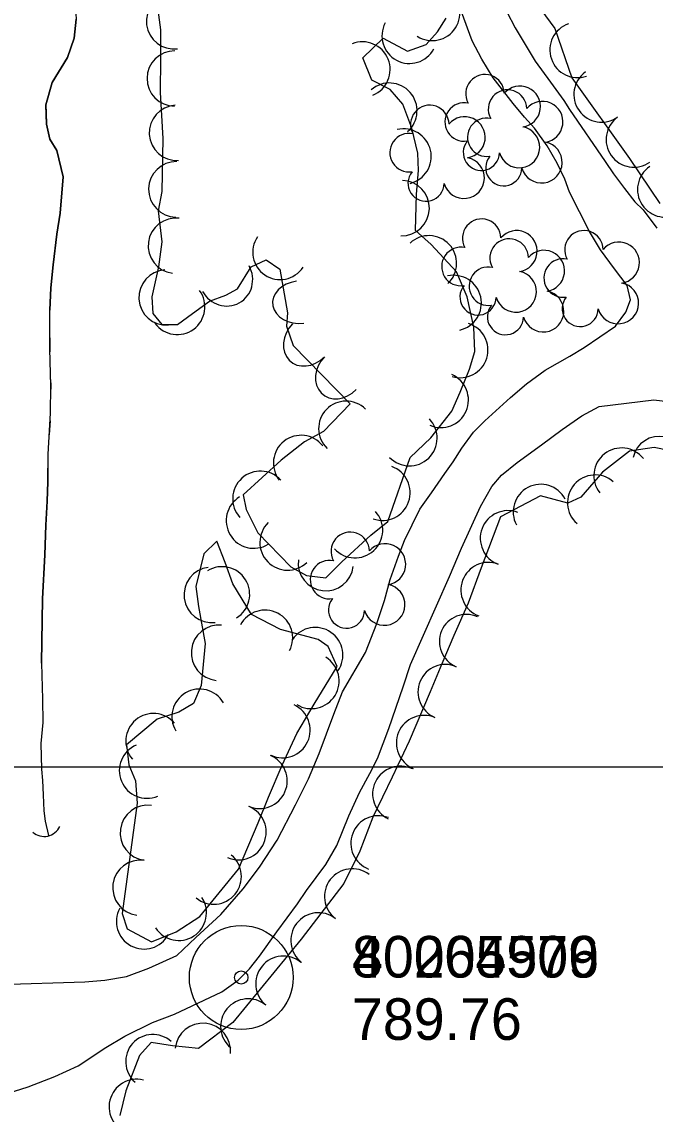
# Model space of a CAD drawing. Extents: x 591954 to 597000, y 198576 to 213500.
# Drawn here: x 594335.4 to 594426.9, y 210949.8 to 211107.6 of the extents above; entities that cross this region are included whole.
import ezdxf

# ---------------------------------------------------------------- set-up
doc = ezdxf.new("R2010")
doc.units = 0
for name, color, linetype in [('Level 10', 7, 'Continuous'), ('Level 15', 7, 'Continuous'), ('Level 17', 7, 'Continuous'), ('Level 18', 7, 'Continuous'), ('Level 19', 7, 'Continuous'), ('Level 6', 7, 'Continuous')]:
    doc.layers.add(name, color=color, linetype=linetype)

msp = doc.modelspace()

# ---------------------------------------------------------------- linework, layer by layer
at = {"layer": 'Level 10'}
msp.add_line((593000, 211000), (595000, 211000), dxfattribs=at)
msp.add_line((593000, 211000), (595000, 211000), dxfattribs=at)
at = {"layer": 'Level 15'}
msp.add_arc((594338.64, 210992.44), 2.5, 229.0007, 335.2403, dxfattribs=at)
at = {"layer": 'Level 17'}
for points in [[(594332.12, 210968.56), (594344.54, 210968.94), (594347.41, 210969.19), (594350.55, 210969.74), (594353.77, 210970.9), (594357.81, 210972.75), (594360.56, 210975.35), (594364.17, 210978.67), (594367.41, 210982.39), (594369.76, 210985.49), (594372.3, 210989.39), (594374.98, 210994.52), (594376.86, 210998.28), (594378.37, 211001.9), (594380.51, 211007.61), (594381.74, 211010.8), (594385.09, 211016.49), (594386.72, 211020.67), (594387.82, 211024.02), (594388.67, 211027.02), (594389.84, 211030.43), (594390.72, 211032.68), (594392.92, 211037.17), (594394.64, 211039.56), (594396.55, 211042.32), (594397.74, 211044.05), (594398.99, 211045.99), (594400.69, 211048.33), (594402.32, 211049.93), (594406.05, 211053.3), (594408.34, 211055.27), (594411.05, 211057.24), (594414.6, 211059.27), (594416.66, 211060.52), (594421.2, 211063.6), (594422.7, 211065.62), (594423.38, 211067.4), (594422.9, 211069.48), (594421.07, 211071.89), (594419.06, 211074.64), (594417.43, 211077.27), (594414.58, 211082.98), (594413.87, 211084.83), (594412.8, 211087.13), (594411.34, 211089.65), (594409.49, 211092.19), (594408.04, 211093.77), (594406.44, 211095.76), (594403.55, 211099.45), (594401.87, 211102.16), (594400.48, 211104.83), (594398.94, 211108.98)], [(594405.49, 211109.02), (594406.71, 211106.69), (594408.44, 211103.8), (594409.62, 211101.87), (594411.83, 211098.84), (594413.73, 211096.18), (594414.58, 211094.88), (594419.7, 211087.37), (594420.93, 211085.59), (594422.52, 211083.47), (594424, 211081.57), (594425.19, 211080.43), (594427.19, 211077.75)], [(594331.29, 210952.18), (594336.34, 210953.77), (594340.21, 210955.3), (594343.55, 210956.8), (594347.57, 210959.46), (594350.29, 210961.11), (594354.3, 210963.07), (594357.5, 210964.29), (594364.33, 210967.48), (594366.68, 210969.21), (594368.31, 210970.83), (594369.79, 210972.67), (594372.27, 210976.18), (594375.25, 210980.23), (594376.57, 210982.14), (594379.33, 210985.89), (594380.96, 210988.65), (594382.66, 210992.91), (594384.24, 210996.29), (594385.71, 210999.02), (594386.82, 211001.17), (594388.46, 211005.54), (594390.55, 211011.55), (594391.58, 211014.78), (594397.24, 211027.46), (594398.95, 211031.54), (594401.7, 211037.6), (594403.36, 211040.46), (594404.75, 211042.08), (594406.98, 211043.95), (594410.52, 211046.48), (594413.48, 211048.71), (594416.35, 211050.68), (594418.83, 211052.01), (594426.74, 211052.96), (594429.54, 211052.65)]]:
    msp.add_lwpolyline(points, dxfattribs=at)
at = {"layer": 'Level 18'}
for points in [[(594354.89, 211110.8), (594355.46, 211106.38), (594355.44, 211102.26), (594355.4, 211097.36), (594355.78, 211090.72), (594355.65, 211083.08), (594355.12, 211080.29), (594355.64, 211075.81), (594355.18, 211072.17), (594354.23, 211067.86), (594354.37, 211065.43), (594355.64, 211063.86), (594357.94, 211063.84), (594360.1, 211065.43), (594362.53, 211067.21), (594364.89, 211068.07), (594366.59, 211069.01), (594368.54, 211072.18), (594370.73, 211073.17), (594372.7, 211071.85), (594373.81, 211065.52), (594373.65, 211063.63), (594374.64, 211060.83), (594382.88, 211052.38), (594379, 211048.4), (594376.28, 211046.92), (594372.9, 211044.27), (594367.39, 211039.24), (594367.85, 211037.14), (594369.54, 211033.79)], [(594369.54, 211033.79), (594374.31, 211028.88), (594376.55, 211027.63), (594379.36, 211027.3), (594381.66, 211029.57), (594385.87, 211033.42), (594388.29, 211035.42), (594391.55, 211044.64), (594394.5, 211047.5), (594397.55, 211051.35), (594398.75, 211054.09), (594400.11, 211057.39), (594400.9, 211059.94), (594400.76, 211063.45), (594399.77, 211067.85), (594398.24, 211071.48), (594394.59, 211075.4), (594392.31, 211077.45), (594392.47, 211082.65), (594392.75, 211086.09), (594392.63, 211088.58), (594391.76, 211092.21), (594390.48, 211095.69), (594388.64, 211097.78), (594386.01, 211099.12), (594384.69, 211102.38), (594387.62, 211105.2), (594391.14, 211103.33), (594393.86, 211104.29), (594395.48, 211106.13), (594396.74, 211108.1)], [(594410.43, 211109.32), (594412.44, 211106.59)], [(594412.44, 211106.59), (594414.89, 211099.47), (594423.25, 211087.82), (594427.6, 211081.34)], [(594431.01, 211045.24), (594426.8, 211046.09), (594423.23, 211045.58), (594419.31, 211042.52)], [(594419.31, 211042.52), (594416.2, 211038.94), (594414.3, 211038.04), (594410.38, 211039.12), (594404.61, 211036.08), (594401.81, 211028.73), (594399.9, 211023.61), (594397.86, 211018.97), (594396.1, 211014.85), (594394.41, 211010.84), (594391.38, 211003.7), (594388.95, 210998.49), (594386.16, 210992.72), (594384.27, 210987.79), (594381.95, 210983.14), (594375.79, 210975.1), (594365.89, 210963.06), (594360.96, 210959.34), (594357.18, 210959.71), (594354.09, 210960.17), (594352.41, 210958.29), (594350.45, 210953.19), (594349.57, 210949.64)], [(594381.01, 211014.49), (594379.7, 211017.36), (594378.25, 211018.37), (594372.79, 211019.82), (594368.61, 211021.99), (594365.89, 211026.4), (594364.82, 211029.47), (594363.62, 211032.56), (594361.72, 211030.73), (594360.59, 211026.03), (594360.95, 211023.15), (594361.93, 211017.8), (594361.34, 211011.72), (594360.25, 211009.15), (594358.1, 211007.88), (594354.97, 211006.87), (594350.56, 211003.15), (594350.89, 211000.26), (594351.86, 210997.96), (594352.1, 210994.76), (594349.94, 210978.79), (594350.66, 210976.61), (594354.15, 210974.73), (594357.73, 210976.18), (594361.13, 210978.39), (594366.72, 210985.21), (594369.57, 210991.9), (594371.05, 210995.62), (594373.04, 211000.23), (594375.17, 211004.81), (594377.67, 211009.05), (594381.01, 211014.49)]]:
    msp.add_lwpolyline(points, dxfattribs=at)
for centre, radius, start, end in [((594402.35, 211097.17), 2.78, 1.3946, 209.1675), ((594405.6, 211094.97), 2.78, 1.3946, 209.1675), ((594407.4, 211095.31), 2.97, 278.4237, 139.6575), ((594394.37, 211092.74), 2.78, 1.3946, 209.1675), ((594399.35, 211093.1), 2.78, 78.0716, 279.0826), ((594410.64, 211093.11), 2.97, 278.4237, 139.6575), ((594399.41, 211090.88), 2.97, 278.4237, 139.6575), ((594402.6, 211090.89), 2.78, 78.0716, 279.0826), ((594407.29, 211089.46), 2.97, 196.0745, 79.0477), ((594391.37, 211088.66), 2.78, 78.0716, 279.0826), ((594401.82, 211088.7), 2.61, 140.7797, 358.7123), ((594410.53, 211087.26), 2.97, 196.0745, 79.0477), ((594399.3, 211085.02), 2.97, 196.0745, 79.0477), ((594405.06, 211086.49), 2.61, 140.7797, 358.7123), ((594393.83, 211084.26), 2.61, 140.7797, 358.7123), ((594401.87, 211076.31), 2.78, 1.3946, 209.1675), ((594406.92, 211074.45), 2.97, 278.4237, 139.6575), ((594416.64, 211074.64), 2.78, 1.3946, 209.1675), ((594398.87, 211072.23), 2.78, 78.0716, 279.0826), ((594405.84, 211073.46), 2.78, 1.3946, 209.1675), ((594421.69, 211072.78), 2.97, 278.4237, 139.6575), ((594410.88, 211071.6), 2.97, 278.4237, 139.6575), ((594413.64, 211070.57), 2.78, 78.0716, 279.0826), ((594402.84, 211069.38), 2.78, 78.0716, 279.0826), ((594406.81, 211068.6), 2.97, 196.0745, 79.0477), ((594401.34, 211067.83), 2.61, 140.7797, 358.7123), ((594410.77, 211065.75), 2.97, 196.0745, 79.0477), ((594421.57, 211066.93), 2.97, 196.0745, 79.0477), ((594416.11, 211066.17), 2.61, 140.7797, 358.7123), ((594405.3, 211064.98), 2.61, 140.7797, 358.7123), ((594382.88, 211031.1), 2.78, 1.3946, 209.1675), ((594387.92, 211029.24), 2.97, 278.4237, 139.6575), ((594379.88, 211027.02), 2.78, 78.0716, 279.0826), ((594387.81, 211023.39), 2.97, 196.0745, 79.0477), ((594382.34, 211022.62), 2.61, 140.7797, 358.7123)]:
    msp.add_arc(centre, radius, start, end, dxfattribs=at)
for centre, major_axis, ratio, start_param, end_param in [((594357.41, 211107.64), (1.93, 3.5), 0.997685, 0.634642, 3.775967), ((594394.73, 211108.84), (-3.54, -1.87), 0.999058, 0.51537, 3.656695), ((594391.45, 211105.53), (-3.29, -2.27), 0.996429, 5.189505, 8.33083), ((594415.72, 211103.49), (-2.94, 2.71), 0.999235, 5.788433, 8.929758), ((594384.65, 211100.67), (1.12, -3.84), 0.998422, 0.101753, 3.243079), ((594357.51, 211099.37), (-0.57, 3.96), 0.998521, 6.13251, 9.273836), ((594419.19, 211097.06), (-3.24, 2.35), 0.999298, 5.961449, 9.102774), ((594388.54, 211094.73), (0.61, -3.95), 0.998203, 0.568126, 3.709451), ((594357.82, 211091.52), (-1.18, 3.82), 0.99843, 6.039532, 9.180858), ((594423.85, 211090.56), (-3.24, 2.35), 0.999298, 5.961449, 9.102774), ((594390.59, 211088.11), (3.01, -2.63), 0.997613, 5.663785, 8.80511), ((594357.74, 211083.37), (-0.51, 3.97), 0.998528, 6.13799, 9.279315), ((594428.39, 211083.35), (-2.97, 2.68), 0.999327, 6.036331, 9.177657), ((594390.32, 211080.67), (-1.09, -3.85), 0.998462, 0.244973, 3.386299), ((594357.68, 211075.23), (1.83, 3.56), 0.998459, 0.350624, 3.491949), ((594372.77, 211074.32), (-3.05, -2.59), 0.989681, 4.98773, 8.129055), ((594394.26, 211072.69), (2.02, -3.45), 0.998695, 0.221488, 3.362814), ((594356.33, 211067.75), (2.5, 3.12), 0.9973, 0.736487, 3.877812), ((594364.9, 211070.47), (-2.15, 3.37), 0.959237, 1.510416, 4.651741), ((594375.65, 211067.08), (-3.99, -0.25), 0.764363, 4.797552, 7.938878), ((594397.83, 211066.96), (2.9, -2.76), 0.997711, 5.693056, 8.834381), ((594357.88, 211066.4), (-3.97, 0.49), 0.999474, 0.758874, 3.900199), ((594376.84, 211061.57), (2.58, 3.05), 0.823492, 1.491458, 4.632783), ((594398.78, 211060.17), (1.04, -3.86), 0.998426, 5.72068, 8.862005), ((594381.45, 211056.84), (2.58, 3.05), 0.823492, 1.491458, 4.632783), ((594395.97, 211052.96), (1.58, -3.67), 0.997946, 5.464453, 8.605778), ((594382.31, 211048.81), (3.43, -2.07), 0.990256, 1.343458, 4.484783), ((594391.44, 211047.45), (1.03, -3.87), 0.998454, 5.218722, 8.360048), ((594375.77, 211043.86), (0.82, 3.91), 0.999471, 5.583884, 8.725209), ((594427.69, 211043.86), (3.78, -1.3), 0.957813, 0.138019, 3.279344), ((594422.08, 211042.03), (3.33, 2.22), 0.998625, 0.076917, 3.218242), ((594387.54, 211039.57), (1.4, -3.75), 0.998179, 5.584515, 8.72584), ((594369.89, 211038.69), (2.55, 3.08), 0.999586, 6.142919, 9.284244), ((594418.27, 211038.13), (3.55, -1.85), 0.9994, 1.336069, 4.477395), ((594410.42, 211036.78), (-1.47, 3.72), 0.997158, 4.820959, 7.962284), ((594368.95, 211035.54), (-0.21, 3.99), 0.999872, 0.493446, 3.634772), ((594405.67, 211032.98), (-0.42, 3.98), 0.999681, 5.813543, 8.954868), ((594383.57, 211034.16), (-2.14, -3.38), 0.999645, 6.017184, 9.158509), ((594373.82, 211032.38), (-3.03, 2.61), 0.998775, 6.19466, 9.335985), ((594364.35, 211024.89), (2.11, -3.4), 0.999992, 0, 3.141325), ((594379.35, 211029.41), (-1.23, 3.81), 0.998722, 1.139609, 4.280934), ((594402.85, 211025.52), (-3.1, 2.52), 0.997459, 5.037477, 8.178802), ((594362.86, 211024.82), (-3.28, 2.29), 0.999903, 5.446635, 8.587961), ((594370.56, 211018.62), (2.52, 3.11), 0.99985, 4.911757, 8.053083), ((594399.74, 211018.05), (-3.47, 1.98), 0.982675, 4.825165, 7.96649), ((594363.91, 211016.46), (-0.18, 4), 0.999934, 6.140894, 9.282219), ((594377.82, 211016.12), (-2.07, -3.42), 0.999601, 1.5099, 4.651226), ((594377.27, 211012.39), (-3.96, 0.6), 0.999362, 1.17121, 4.312536), ((594396.66, 211010.78), (-3.18, 2.42), 0.996366, 4.963422, 8.104747), ((594361.11, 211007.22), (3.77, -1.34), 0.999781, 0.873338, 4.014663), ((594373.09, 211005.3), (-3.95, -0.66), 0.999713, 0.971548, 4.112873), ((594354.45, 211003.69), (0.12, 4), 0.999781, 5.443429, 8.584754), ((594393.54, 211003.42), (-1.94, 3.5), 0.999411, 5.374416, 8.515741), ((594353.51, 210999.45), (-3.91, -0.83), 0.999469, 4.900583, 8.041909), ((594369.78, 210997.96), (-3.99, 0.27), 0.999193, 1.230607, 4.371933), ((594390.11, 210996.08), (-2.29, 3.28), 0.999229, 5.222227, 8.363552), ((594353.63, 210990.46), (3.31, 2.25), 0.999847, 0.83857, 3.979896), ((594366.73, 210990.56), (-2.85, -2.81), 0.999895, 0.389777, 3.531102), ((594386.96, 210988.94), (-3.36, 2.17), 0.993972, 4.917846, 8.059171), ((594352.56, 210982.53), (3.31, 2.25), 0.999847, 0.83857, 3.979896), ((594363.15, 210984.16), (-3.51, -1.93), 0.999884, 0.382256, 3.523581), ((594383.16, 210981.27), (3.38, 2.14), 0.999935, 0.352367, 3.493692), ((594358.1, 210978.92), (-3.69, -1.55), 0.999904, 0.179101, 3.320426), ((594353.09, 210977.68), (-2.1, -3.41), 0.998458, 4.771403, 7.912728), ((594378.29, 210974.93), (3.38, 2.14), 0.999935, 0.352367, 3.493692), ((594373.22, 210968.67), (3.44, -2.04), 0.998142, 1.417664, 4.55899), ((594368.14, 210962.5), (3.44, -2.04), 0.998142, 1.417664, 4.55899), ((594361.58, 210958.98), (3.93, -0.73), 0.999527, 0.0859, 3.227225), ((594354.4, 210957.38), (-2.86, 2.79), 0.985058, 4.755675, 7.897), ((594352.03, 210950.88), (2.05, 3.44), 0.999603, 0.295203, 3.436528)]:
    msp.add_ellipse(centre, major_axis=major_axis, ratio=ratio, start_param=start_param, end_param=end_param, dxfattribs=at)
at = {"layer": 'Level 19'}
for points in [[(594343.13, 211122.39), (594343.01, 211121.7), (594342.79, 211117.22), (594343.1, 211111.05), (594343.26, 211107.95), (594343, 211105.22), (594342.02, 211102.4), (594339.8, 211098.8), (594338.88, 211095.56), (594338.92, 211094.36)], [(594338.28, 211014.96), (594338.4, 211024.26), (594338.73, 211030.58), (594338.87, 211034.9), (594339.08, 211038.33), (594339.17, 211041.16), (594339.22, 211045.13), (594339.58, 211051.05), (594339.6, 211054.98), (594339.48, 211060.33), (594339.47, 211065.92), (594339.6, 211069.15), (594339.95, 211072.47), (594340.46, 211076.89), (594340.98, 211079.92), (594341.41, 211085.19), (594340.47, 211088.99), (594339.46, 211090.6), (594338.97, 211092.79), (594338.88, 211095.56), (594339.8, 211098.8), (594342.02, 211102.4), (594343, 211105.22), (594343.26, 211107.95)], [(594338.92, 211094.36), (594338.97, 211092.79), (594339.46, 211090.6), (594340.47, 211088.99), (594341.41, 211085.19), (594340.98, 211079.92), (594340.46, 211076.89), (594339.95, 211072.47), (594339.6, 211069.15), (594339.47, 211065.93)], [(594339.47, 211061.93), (594339.48, 211060.33), (594339.49, 211059.93)], [(594339.58, 211055.93), (594339.6, 211054.98), (594339.59, 211053.93)], [(594339.51, 211049.93), (594339.39, 211047.93)], [(594339.2, 211043.94), (594339.17, 211041.16), (594339.08, 211038.33), (594338.87, 211034.9), (594338.73, 211030.58), (594338.4, 211024.26), (594338.28, 211014.96)], [(594338.28, 211014.96), (594338.4, 211009.75), (594338.47, 211006.38), (594338.17, 211003.37), (594338.27, 210999.64), (594338.39, 210998.02), (594338.49, 210995.93), (594338.61, 210993.63), (594338.78, 210992.13), (594339.27, 210990.09)], [(594338.28, 211014.96), (594338.4, 211009.75), (594338.47, 211006.38), (594338.17, 211003.37), (594338.27, 210999.64), (594338.39, 210998.02), (594338.49, 210995.93), (594338.61, 210993.63), (594338.78, 210992.13), (594339.27, 210990.09)]]:
    msp.add_lwpolyline(points, dxfattribs=at)
at = {"layer": 'Level 6'}
for radius in [7.5, 7.5, 0.96, 0.96]:
    msp.add_circle((594367.13, 210969.57), radius, dxfattribs=at)

# ---------------------------------------------------------------- texts
for s, p in [('40064579', (594383.13, 210969.57)), ('80205906', (594383.13, 210969.57)), ('789.76', (594383.13, 210960.57)), ('789.76', (594383.13, 210960.57))]:
    msp.add_text(s, height=6, dxfattribs=at).set_placement(p)

doc.saveas('drawing.dxf')
